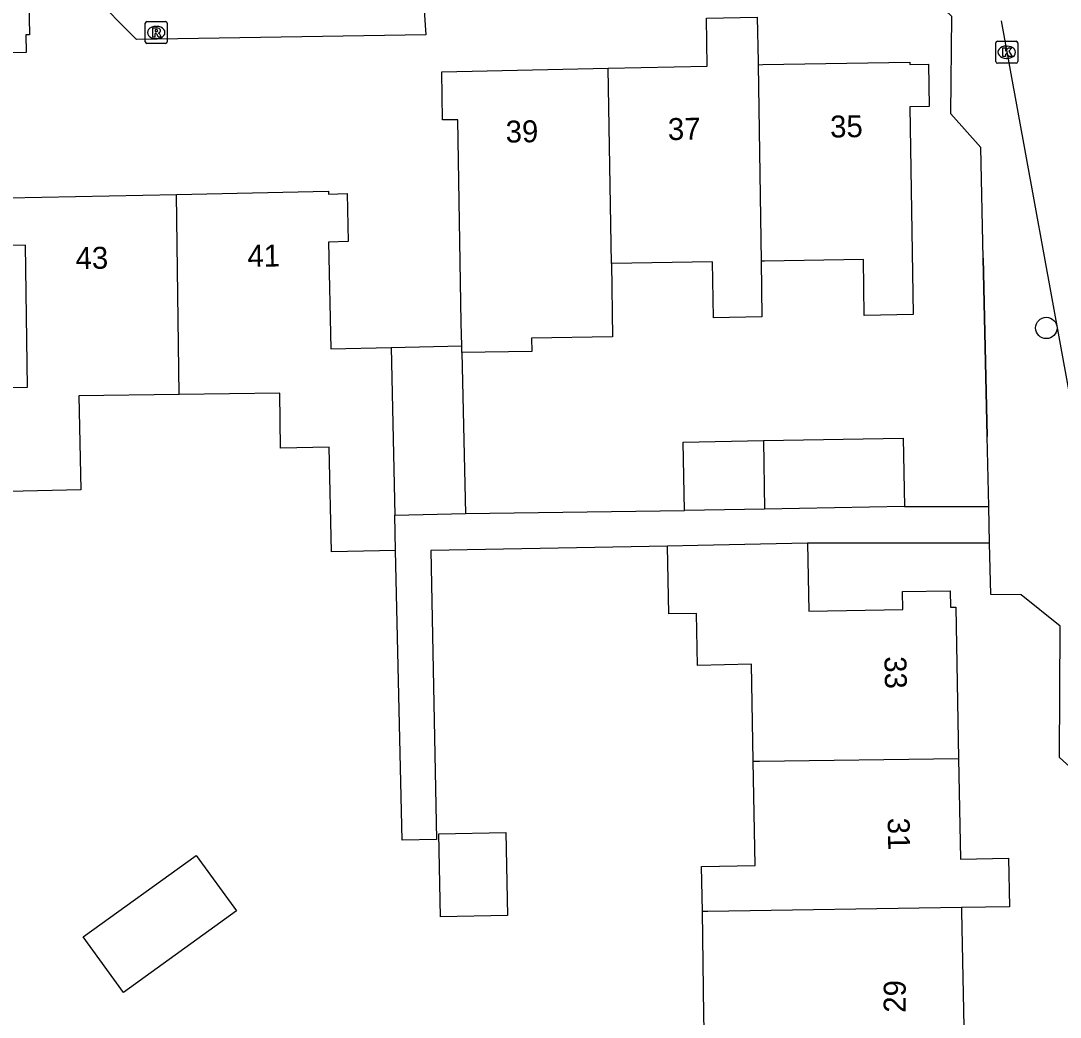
# Model space of a CAD drawing. Extents: x 157321 to 158827, y 386650 to 388532.
# Drawn here: x 157981.24 to 158028.63, y 387680.6 to 387726.03 of the extents above; entities that cross this region are included whole.
import ezdxf

# ---------------------------------------------------------------- set-up
doc = ezdxf.new("R2010")
doc.units = 0
for name, color, linetype in [('IMGEO_Boom', 7, 'Continuous'), ('IMGEO_Kolk', 7, 'Continuous'), ('IMGEO_Muur', 7, 'Continuous'), ('IMGEO_Pand', 7, 'Continuous'), ('IMGEO_Pand_nummerreeks', 7, 'Continuous'), ('IMGEO_Rijbaan_lokaal_open', 7, 'Continuous'), ('IMGEO_Rioolput', 7, 'Continuous'), ('IMGEO_Voetpad_open', 7, 'Continuous')]:
    doc.layers.add(name, color=color, linetype=linetype)

msp = doc.modelspace()

# ---------------------------------------------------------------- linework, layer by layer
at = {"layer": 'IMGEO_Boom'}
msp.add_circle((158027.99, 387712.023), 0.489, dxfattribs=at)
at = {"layer": 'IMGEO_Kolk'}
for p, q in [((158025.688, 387724.164), (158025.688, 387725.016)), ((158025.763, 387725.09), (158026.615, 387725.09)), ((158026.176, 387724.87), (158026.201, 387724.87)), ((158026.689, 387725.016), (158026.689, 387724.164)), ((158026.199, 387724.31), (158026.174, 387724.31)), ((158026.615, 387724.09), (158025.763, 387724.09))]:
    msp.add_line(p, q, dxfattribs=at)
for points in [[(158025.688, 387724.164), (158025.688, 387725.016)], [(158025.763, 387725.09), (158026.615, 387725.09)], [(158026.009, 387724.79), (158026.132, 387724.79), (158026.132, 387724.639), (158026.262, 387724.79), (158026.426, 387724.79), (158026.28, 387724.639), (158026.433, 387724.39), (158026.281, 387724.39), (158026.196, 387724.554), (158026.132, 387724.487), (158026.132, 387724.39), (158026.009, 387724.39), (158026.009, 387724.79)], [(158026.689, 387725.016), (158026.689, 387724.164)], [(158026.615, 387724.09), (158025.763, 387724.09)]]:
    msp.add_lwpolyline(points, dxfattribs=at)
for centre, start, end in [((158025.765, 387725.014), 91.552, 178.448), ((158025.765, 387725.014), 91.552, 178.448), ((158026.613, 387725.014), 1.552, 88.448), ((158026.613, 387725.014), 1.552, 88.448), ((158025.765, 387724.166), 181.552, 268.448), ((158025.765, 387724.166), 181.552, 268.448), ((158026.613, 387724.166), 271.552, 358.448), ((158026.613, 387724.166), 271.552, 358.448)]:
    msp.add_arc(centre, 0.0765, start, end, dxfattribs=at)
for centre, major_axis, ratio, start_param, end_param in [((158026.175, 387724.59), (-0.387, 0.002), 0.722429, 4.712389, 7.853982), ((158026.2, 387724.59), (-0.39, 0.002), 0.717154, 1.570796, 4.712389)]:
    msp.add_ellipse(centre, major_axis=major_axis, ratio=ratio, start_param=start_param, end_param=end_param, dxfattribs=at)
at = {"layer": 'IMGEO_Muur'}
msp.add_lwpolyline([(158025.119, 387715.21), (158025.299, 387707.072)], dxfattribs=at)
at = {"layer": 'IMGEO_Pand'}
for points in [[(157981.512, 387732.336), (157981.645, 387725.382), (157981.475, 387725.379), (157981.49, 387724.579), (157979.431, 387724.539), (157979.416, 387725.333), (157975.064, 387725.249), (157975.122, 387722.212)], [(158008.018, 387723.867), (158012.536, 387723.963), (158012.501, 387726.148), (158014.817, 387726.186), (158014.858, 387724.148), (158014.86, 387724.022)], [(158001.343, 387711.205), (158001.324, 387712.256), (158001.172, 387721.517), (158000.467, 387721.506), (158000.431, 387723.705), (158008.018, 387723.867)], [(158008.165, 387714.955), (158008.018, 387723.867)], [(158014.86, 387724.022), (158015.07, 387724.026), (158021.764, 387724.14), (158021.767, 387724.037), (158022.616, 387724.05), (158022.647, 387722.118), (158021.772, 387722.103), (158021.927, 387712.63), (158019.696, 387712.594), (158019.654, 387715.146), (158015.151, 387715.072), (158014.988, 387715.069)], [(158014.86, 387724.022), (158014.988, 387715.069)], [(157988.467, 387708.984), (157983.887, 387708.922), (157983.983, 387704.645), (157980.705, 387704.572), (157980.599, 387709.307), (157981.549, 387709.329), (157981.463, 387715.789), (157980.701, 387715.779), (157980.671, 387717.947), (157988.338, 387718.11)], [(157988.338, 387718.11), (157995.264, 387718.258), (157995.264, 387718.126), (157996.115, 387718.146), (157996.164, 387715.957), (157995.274, 387715.937), (157995.384, 387711.072), (157998.123, 387711.133)], [(157988.467, 387708.984), (157988.338, 387718.11)], [(158008.165, 387714.955), (158008.22, 387711.624), (158004.532, 387711.563), (158004.542, 387710.954), (158001.35, 387710.902)], [(158014.988, 387715.069), (158015.025, 387712.523), (158012.823, 387712.488), (158012.782, 387715.031), (158008.165, 387714.955)], [(157998.123, 387711.133), (158001.343, 387711.205)], [(157998.123, 387711.133), (157998.294, 387703.485)], [(158001.35, 387710.902), (158001.343, 387711.205)], [(158001.35, 387710.902), (158001.514, 387703.557)], [(157998.33, 387701.883), (157995.408, 387701.817), (157995.301, 387706.593), (157993.081, 387706.546), (157993.047, 387709.046), (157988.467, 387708.984)], [(158011.498, 387703.701), (158011.441, 387706.819), (158015.106, 387706.886)], [(158015.106, 387706.886), (158021.473, 387707.002), (158021.53, 387703.884)], [(158015.106, 387706.886), (158015.151, 387703.768)], [(158021.53, 387703.884), (158015.151, 387703.768)], [(157998.294, 387703.485), (158001.514, 387703.557)], [(157998.33, 387701.883), (157998.294, 387703.485)], [(158015.151, 387703.768), (158011.498, 387703.701)], [(158017.105, 387702.203), (158012.106, 387702.107), (158010.719, 387702.081)], [(158014.63, 387692.268), (158014.546, 387696.687), (158012.087, 387696.64), (158012.041, 387699.01), (158010.778, 387698.985), (158010.719, 387702.081)], [(158017.105, 387702.203), (158017.164, 387699.105), (158021.449, 387699.187), (158021.433, 387700.003), (158023.613, 387700.044), (158023.628, 387699.295), (158023.861, 387699.299), (158023.993, 387692.397)], [(158012.317, 387685.419), (158012.278, 387687.47), (158014.721, 387687.516), (158014.63, 387692.268)], [(158014.63, 387692.268), (158014.922, 387692.272), (158023.993, 387692.397)], [(158023.993, 387692.397), (158024.081, 387687.801), (158026.275, 387687.843), (158026.317, 387685.631), (158024.122, 387685.598)], [(158003.354, 387689.015), (158003.426, 387685.232), (158000.379, 387685.174), (158000.307, 387688.957), (158003.354, 387689.015)], [(157989.233, 387687.972), (157991.073, 387685.443), (157985.924, 387681.725), (157984.086, 387684.27), (157989.233, 387687.972)], [(158008.901, 387672.04), (158008.751, 387679.952), (158012.399, 387680.019), (158012.386, 387680.714), (158012.317, 387685.419)], [(158024.122, 387685.598), (158012.557, 387685.425), (158012.317, 387685.419)], [(158024.122, 387685.598), (158024.126, 387685.412), (158024.255, 387678.656), (158024.058, 387678.652), (158024.074, 387677.807), (158021.919, 387677.766), (158021.904, 387678.559), (158019.43, 387678.511), (158019.49, 387675.35)]]:
    msp.add_lwpolyline(points, dxfattribs=at)
at = {"layer": 'IMGEO_Rijbaan_lokaal_open'}
msp.add_lwpolyline([(158025.928, 387726.025), (158029.383, 387707.116)], dxfattribs=at)
at = {"layer": 'IMGEO_Rioolput'}
for p, q in [((157986.916, 387725.065), (157986.916, 387725.917)), ((157986.991, 387725.991), (157987.843, 387725.991)), ((157987.404, 387725.771), (157987.429, 387725.771)), ((157987.917, 387725.917), (157987.917, 387725.065)), ((157987.427, 387725.211), (157987.402, 387725.211)), ((157987.843, 387724.991), (157986.991, 387724.991))]:
    msp.add_line(p, q, dxfattribs=at)
for points in [[(157986.916, 387725.065), (157986.916, 387725.917)], [(157986.991, 387725.991), (157987.843, 387725.991)], [(157987.505, 387725.689), (157987.253, 387725.691), (157987.253, 387725.291)], [(157987.917, 387725.917), (157987.917, 387725.065)], [(157987.253, 387725.291), (157987.377, 387725.291), (157987.377, 387725.453), (157987.388, 387725.453)], [(157987.431, 387725.61), (157987.377, 387725.61), (157987.377, 387725.529)], [(157987.377, 387725.529), (157987.429, 387725.529)], [(157987.435, 387725.424), (157987.506, 387725.291), (157987.646, 387725.291), (157987.581, 387725.417)], [(157987.843, 387724.991), (157986.991, 387724.991)]]:
    msp.add_lwpolyline(points, dxfattribs=at)
for centre, radius, start, end in [((157986.993, 387725.915), 0.0765, 91.552, 178.448), ((157986.993, 387725.915), 0.0765, 91.552, 178.448), ((157987.504, 387725.579), 0.109, 350.3612, 89.416), ((157987.841, 387725.915), 0.0765, 1.552, 88.448), ((157987.841, 387725.915), 0.0765, 1.552, 88.448), ((157987.387, 387725.4), 0.0533, 26.0293, 88.6989), ((157987.413, 387725.718), 0.19, 274.7715, 282.9687), ((157987.437, 387725.514), 0.0964, 77.0061, 93.1865), ((157987.451, 387725.571), 0.0378, 276.6634, 79.6772), ((157987.502, 387725.579), 0.112, 277.5842, 350.9817), ((157987.486, 387725.364), 0.108, 29.5134, 73.7905), ((157986.993, 387725.067), 0.0765, 181.552, 268.448), ((157986.993, 387725.067), 0.0765, 181.552, 268.448), ((157987.841, 387725.067), 0.0765, 271.552, 358.448), ((157987.841, 387725.067), 0.0765, 271.552, 358.448)]:
    msp.add_arc(centre, radius, start, end, dxfattribs=at)
for centre, major_axis, ratio, start_param, end_param in [((157987.403, 387725.491), (-0.387, 0.002), 0.722429, 4.712389, 7.853982), ((157987.428, 387725.491), (-0.39, 0.002), 0.717154, 1.570796, 4.712389)]:
    msp.add_ellipse(centre, major_axis=major_axis, ratio=ratio, start_param=start_param, end_param=end_param, dxfattribs=at)
at = {"layer": 'IMGEO_Voetpad_open'}
for points in [[(158009.339, 387729.326), (158007.788, 387729.289), (158006.405, 387730.765), (158000.866, 387730.683), (158000, 387729.763), (157999.451, 387729.18), (157999.701, 387725.392), (157986.526, 387725.178), (157984.461, 387727.247), (157984.286, 387743.67), (157988.664, 387743.77), (157990.2, 387745.273), (157990.192, 387746.503)], [(158025.37, 387703.884), (158025.299, 387707.072), (158025.119, 387715.21), (158025.007, 387720.243), (158023.643, 387721.789), (158023.682, 387726.216), (158021.878, 387727.951), (158014.671, 387727.885), (158013.346, 387729.421), (158009.339, 387729.326)], [(158021.53, 387703.884), (158025.37, 387703.884)], [(158025.407, 387702.203), (158025.37, 387703.884)], [(158001.514, 387703.557), (158011.498, 387703.701)], [(158010.719, 387702.081), (157999.936, 387701.874), (158000.188, 387688.698), (157998.627, 387688.668), (157998.33, 387701.883)], [(158025.407, 387702.203), (158017.227, 387702.203), (158017.105, 387702.203)], [(158030.236, 387689.26), (158030.19, 387690.992), (158028.587, 387692.438), (158028.622, 387698.434), (158026.839, 387699.858), (158025.459, 387699.866), (158025.407, 387702.203)]]:
    msp.add_lwpolyline(points, dxfattribs=at)

# ---------------------------------------------------------------- texts
at = {"layer": 'IMGEO_Pand_nummerreeks'}
for s, rotation, p in [('39', 0.8881, (158003.354, 387720.47)), ('37', 0.8881, (158010.749, 387720.585)), ('35', 0.8881, (158018.144, 387720.7)), ('43', 0.7382, (157983.747, 387714.706)), ('41', 0.7382, (157991.582, 387714.807)), ('33', 271.1634, (158020.61, 387697.047)), ('31', 271.1629, (158020.758, 387689.684)), ('29', 89.6106, (158021.574, 387680.8))]:
    msp.add_text(s, height=1, rotation=rotation, dxfattribs=at).set_placement(p)

doc.saveas('drawing.dxf')
